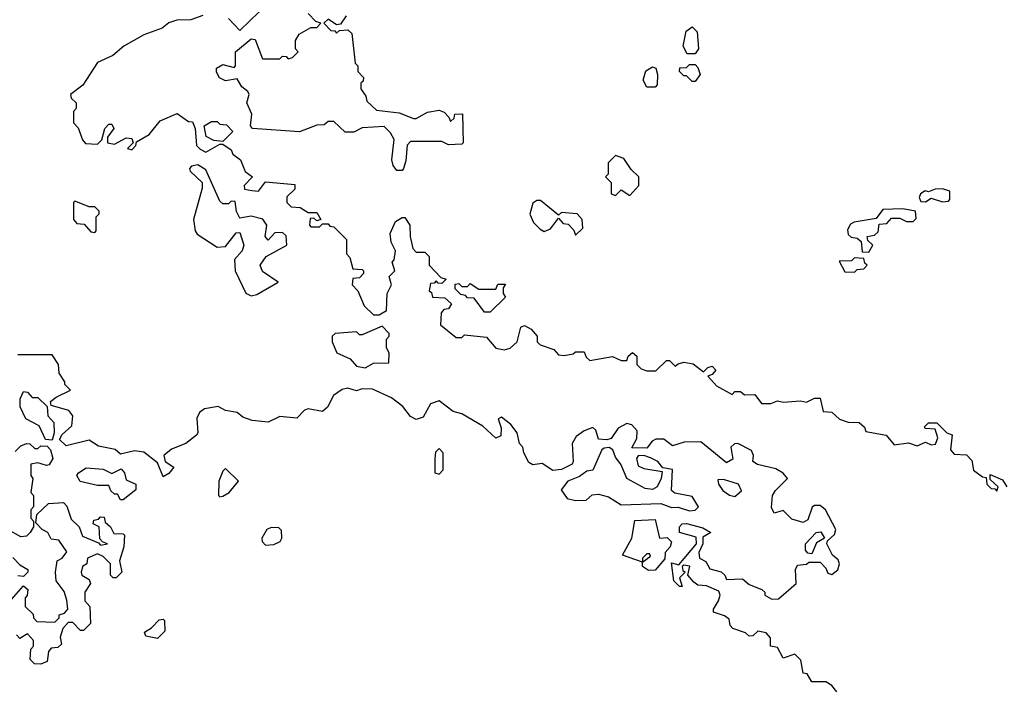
# Model space of a CAD drawing. Extents: x 2769579 to 2883812, y 684207 to 828660.
# Tile 425 of 505: x 2817401 to 2820862, y 797074 to 799418. Entities that reach past the tile are written whole.
import ezdxf

# ---------------------------------------------------------------- set-up
doc = ezdxf.new("R2010")
doc.units = 0

msp = doc.modelspace()

# ---------------------------------------------------------------- linework, layer by layer
at = {"layer": '0CON02XD'}
for points in [[(2818045, 799432.5), (2818003, 799417), (2817953.9, 799416.1), (2817925, 799406.7), (2817901.7, 799388.3), (2817837.5, 799365), (2817767.5, 799325), (2817728.3, 799291.7), (2817675, 799266.7), (2817623, 799187), (2817580, 799155), (2817581.7, 799141.7), (2817600, 799125), (2817600, 799105), (2817590, 799095), (2817590, 799055), (2817607, 799037), (2817622.5, 798995), (2817633, 798983), (2817675, 798980), (2817690, 798995), (2817700, 799035), (2817715, 799050), (2817725, 799050), (2817732.5, 799035), (2817710, 799005), (2817710, 798985), (2817735, 798980), (2817775, 799002.5), (2817795, 799000), (2817800, 798985), (2817780, 798965), (2817795, 798960), (2817810, 798975), (2817811.7, 798988.3), (2817856.4, 799013.6), (2817895, 799062.5), (2817955, 799087.5), (2817995, 799060), (2818008.3, 799058.3), (2818017.5, 799035), (2818022.5, 798975), (2818035, 798962.5), (2818055, 798952.5), (2818105, 798980), (2818115, 798980), (2818145, 798960), (2818150, 798945), (2818177.5, 798925), (2818193.9, 798883.9), (2818220, 798865), (2818190, 798835), (2818191.7, 798821.7), (2818216.7, 798816.7), (2818240, 798815), (2818265, 798847.5), (2818368.3, 798838.3), (2818368.3, 798821.7), (2818340, 798795), (2818340, 798775), (2818355, 798760), (2818387, 798757), (2818415, 798740), (2818445, 798740), (2818460, 798715), (2818445, 798710), (2818435, 798720), (2818421.7, 798718.3), (2818420, 798695), (2818425, 798690), (2818455, 798690), (2818465, 798700), (2818485, 798700), (2818491.7, 798691.7), (2818505, 798690), (2818550, 798645), (2818550, 798595), (2818561.7, 798581.7), (2818571.7, 798541.7), (2818605, 798540), (2818610, 798535), (2818610, 798525), (2818595, 798510), (2818571.7, 798508.3), (2818570, 798485), (2818590, 798465), (2818611.7, 798411.7), (2818645, 798380), (2818665, 798380), (2818690, 798395), (2818692.5, 798455), (2818707.5, 798485), (2818700, 798515), (2818720, 798535), (2818710, 798565), (2818717, 798573), (2818722.5, 798605), (2818706.7, 798635), (2818703.6, 798666.4), (2818722.3, 798707.7), (2818745, 798722.5), (2818755, 798722.5), (2818772.5, 798695), (2818773.3, 798655), (2818783, 798613), (2818795, 798600), (2818825, 798600), (2818840, 798585), (2818840, 798555), (2818881.7, 798511.7), (2818900, 798505), (2818885, 798490), (2818871.7, 798491.7), (2818865, 798500), (2818858.3, 798491.7), (2818845, 798490), (2818840, 798465), (2818848.3, 798458.3), (2818851.7, 798441.7), (2818895, 798440), (2818918.3, 798418.3), (2818908.3, 798401.7), (2818891.7, 798398.3), (2818883, 798387), (2818880, 798345), (2818935, 798300), (2818955, 798300), (2818965, 798310), (2819041.7, 798301.7), (2819075, 798262.5), (2819105, 798257.5), (2819125, 798262.5), (2819150, 798285), (2819163, 798337), (2819175, 798342.5), (2819199.3, 798329.3), (2819220, 798305), (2819220, 798285), (2819230, 798275), (2819278.3, 798258.3), (2819295, 798240), (2819315, 798237.5), (2819347, 798243), (2819355, 798250), (2819385, 798250), (2819391.7, 798231.7), (2819405, 798220), (2819485, 798233.3), (2819515, 798220), (2819535, 798220), (2819540, 798235), (2819555, 798247.5), (2819570, 798235), (2819570, 798205), (2819585, 798190), (2819605, 798183.3), (2819637, 798183), (2819675, 798220), (2819685, 798220), (2819705, 798200), (2819715, 798207.5)], [(2818548.3, 799431.7), (2818528.3, 799401.7), (2818515, 799400), (2818485, 799420), (2818470, 799405), (2818495, 799380), (2818508.3, 799378.3), (2818515, 799370), (2818525, 799380), (2818555, 799382.5), (2818568.8, 799368.8), (2818580, 799265), (2818590, 799255), (2818590, 799235), (2818610, 799215), (2818608.3, 799201.7), (2818600, 799195), (2818600, 799175), (2818618.3, 799148.3), (2818621.7, 799131.7), (2818655, 799100), (2818735, 799090), (2818785, 799070), (2818795, 799070), (2818835, 799092.5), (2818875, 799100), (2818893, 799093), (2818910, 799075), (2818915, 799060), (2818928.3, 799071.7), (2818930, 799085), (2818957, 799087), (2818960, 798985), (2818955, 798980), (2818908.3, 798978.3), (2818885, 798990), (2818775, 798990), (2818763, 798977), (2818758.3, 798921.7), (2818750, 798895), (2818745, 798887.5), (2818727, 798887), (2818713.3, 798905), (2818708.8, 798925), (2818717, 798997), (2818705, 799020), (2818681.7, 799041.7), (2818605, 799037.5), (2818575, 799022.5), (2818545, 799022.5), (2818505, 799060), (2818485, 799060), (2818471.7, 799048.3), (2818445, 799046.7), (2818385, 799023.3), (2818220, 799035), (2818212.5, 799045), (2818217.5, 799085), (2818200, 799125), (2818207.5, 799155), (2818202.5, 799165), (2818182, 799182), (2818165, 799210), (2818125, 799202.5), (2818103.6, 799213.6), (2818093, 799233), (2818093, 799247), (2818115, 799260), (2818155, 799250), (2818160, 799255), (2818160, 799305), (2818215, 799350), (2818228.3, 799348.3), (2818255, 799280), (2818315, 799280), (2818325, 799290), (2818338.3, 799288.3), (2818345, 799280), (2818360, 799285), (2818380, 799305), (2818370, 799315), (2818370, 799345), (2818383.3, 799366.7), (2818425, 799390), (2818445, 799390), (2818460, 799405), (2818441.7, 799411.7), (2818415, 799440)], [(2818242.5, 799445), (2818175, 799380), (2818135, 799422.5)], [(2819775, 799297.5), (2819747.5, 799297.5), (2819732.5, 799325), (2819743, 799377), (2819765, 799392.5), (2819782.5, 799375), (2819786.7, 799315), (2819775, 799297.5)], [(2819775, 799200), (2819765, 799200), (2819745, 799220), (2819735, 799220), (2819720, 799235), (2819721.7, 799248.3), (2819745, 799250), (2819755, 799260), (2819775, 799260), (2819785, 799250), (2819792.5, 799225), (2819775, 799200)], [(2819635, 799180), (2819605, 799180), (2819592.5, 799205), (2819601.7, 799238.3), (2819625, 799252.5), (2819637.5, 799247.5), (2819643.3, 799225), (2819641.7, 799188.3), (2819635, 799180)], [(2818115, 798990), (2818083, 798993), (2818057, 799007), (2818050, 799045), (2818075, 799060), (2818095, 799060), (2818105, 799050), (2818128.3, 799048.3), (2818150, 799025), (2818115, 798990)], [(2818215, 798446.7), (2818235, 798451.2), (2818310, 798495), (2818255, 798532.5), (2818246.7, 798555), (2818267.5, 798585), (2818340, 798625), (2818338.3, 798658.3), (2818325, 798670), (2818298.3, 798668.3), (2818275, 798642.5), (2818263.8, 798655), (2818270, 798695), (2818256.2, 798716.2), (2818215, 798726.7), (2818175, 798720), (2818163, 798743), (2818158.3, 798778.3), (2818145, 798780), (2818135, 798770), (2818115, 798770), (2818105, 798780), (2818055, 798890), (2818027, 798907), (2818005, 798902.5), (2817997.5, 798895), (2818000, 798885), (2818042.5, 798845), (2818042.5, 798825), (2818012.5, 798715), (2818017.5, 798675), (2818025, 798663.3), (2818095, 798617.5), (2818125, 798620), (2818161.7, 798668.3), (2818175, 798670), (2818188.8, 798625), (2818183.3, 798605), (2818156.7, 798575), (2818158.8, 798535), (2818196.1, 798456.1), (2818215, 798446.7)], [(2819545, 798800), (2819577.5, 798835), (2819577.5, 798865), (2819550.7, 798890.7), (2819525, 798930), (2819495, 798940), (2819470, 798915), (2819470, 798875), (2819460, 798865), (2819480, 798845), (2819480, 798805), (2819495, 798800), (2819515, 798820), (2819545, 798800)], [(2820645, 798777.5), (2820665, 798780), (2820670, 798785), (2820670, 798815), (2820645, 798822.5), (2820618.3, 798821.7), (2820595, 798812.5), (2820583.6, 798816.4), (2820567.5, 798805), (2820563, 798793), (2820568.3, 798778.3), (2820585, 798777.5), (2820605, 798790), (2820645, 798777.5)], [(2817665, 798670), (2817670, 798675), (2817670, 798725), (2817680, 798735), (2817680, 798745), (2817665, 798760), (2817645, 798760), (2817595, 798780), (2817590, 798775), (2817590, 798715), (2817601.7, 798701.7), (2817628.3, 798698.3), (2817651.7, 798671.7), (2817665, 798670)], [(2819355, 798660), (2819380, 798685), (2819377.5, 798715), (2819360, 798735), (2819305, 798740), (2819295, 798730), (2819231.7, 798781.7), (2819218.3, 798781.7), (2819205, 798772.5), (2819193.6, 798733.6), (2819207.5, 798705), (2819230.7, 798680.7), (2819245, 798672.5), (2819267, 798683), (2819295, 798720), (2819311.7, 798701.7), (2819328.3, 798698.3), (2819348.3, 798678.3), (2819355, 798660)], [(2820385, 798600), (2820400, 798625), (2820381.7, 798641.7), (2820380, 798655), (2820405, 798660), (2820418.3, 798671.7), (2820421.7, 798698.3), (2820448.3, 798701.7), (2820465, 798720), (2820495, 798720), (2820518.3, 798708.3), (2820541.7, 798708.3), (2820551.7, 798718.3), (2820550, 798745), (2820505, 798752.5), (2820435, 798750), (2820411.7, 798718.3), (2820333.6, 798706.4), (2820320.7, 798699.3), (2820310.7, 798679.3), (2820313, 798663), (2820323, 798653), (2820345, 798650), (2820358.3, 798638.3), (2820361.7, 798601.7), (2820385, 798600)], [(2820335, 798530), (2820345, 798540), (2820368.3, 798541.7), (2820380, 798555), (2820371.7, 798561.7), (2820368.3, 798578.3), (2820335, 798580), (2820325, 798570), (2820281.7, 798568.3), (2820301.7, 798531.7), (2820335, 798530)], [(2819055, 798390), (2819035, 798390), (2818998.3, 798438.3), (2818975, 798440), (2818968.3, 798448.3), (2818951.7, 798451.7), (2818931.7, 798471.7), (2818931.7, 798488.3), (2818945, 798490), (2818955, 798480), (2818975, 798480), (2818985, 798490), (2819015, 798470), (2819075, 798470), (2819081.7, 798488.3), (2819108.3, 798488.3), (2819100, 798475), (2819100, 798455), (2819108.3, 798441.7), (2819055, 798390)], [(2818615, 798193.8), (2818645, 798210), (2818698.3, 798211.7), (2818700, 798245), (2818690, 798265), (2818690, 798295), (2818700, 798305), (2818700, 798315), (2818675, 798340), (2818605, 798310), (2818595, 798310), (2818585, 798320), (2818510, 798315), (2818500, 798305), (2818500, 798285), (2818516.2, 798246.2), (2818562.5, 798225), (2818585, 798200), (2818615, 798193.8)], [(2820272.5, 797055), (2820255, 797077.5), (2820235, 797090), (2820185, 797090), (2820168.3, 797118.3), (2820155, 797120), (2820146.4, 797166.4), (2820125, 797187.5), (2820085, 797172.5), (2820065, 797210), (2820040, 797215), (2820040, 797245), (2820025, 797262.5), (2819995, 797267.5), (2819978.3, 797251.7), (2819965, 797250), (2819951.7, 797261.7), (2819907, 797277), (2819898.3, 797288.3), (2819895, 797310), (2819878.3, 797321.7), (2819840, 797335), (2819840, 797345), (2819857.5, 797375), (2819862.5, 797395), (2819858.3, 797408.3), (2819815, 797427.5), (2819785, 797430), (2819770.7, 797440.7), (2819750, 797465), (2819756.7, 797496.7), (2819735, 797500), (2819730, 797495), (2819731.7, 797481.7), (2819740, 797475), (2819720, 797455), (2819730, 797425), (2819720, 797425), (2819700, 797445), (2819691.7, 797508.3), (2819718.3, 797501.7), (2819780, 797575), (2819778.3, 797598.3), (2819720, 797615), (2819720, 797635), (2819730, 797645), (2819745, 797646.7), (2819801.7, 797631.7), (2819830, 797615), (2819801.7, 797598.3), (2819802.5, 797575), (2819787.5, 797545), (2819790, 797525), (2819813, 797513), (2819827, 797487), (2819867, 797477), (2819880, 797465), (2819885, 797450), (2819941.7, 797451.7), (2819965, 797432.5), (2820010, 797415), (2820020, 797405), (2820020, 797395), (2820045, 797380), (2820068.3, 797381.7), (2820130, 797435), (2820127.5, 797485), (2820135, 797500), (2820167, 797503), (2820175, 797510), (2820215, 797510), (2820235, 797490), (2820241.7, 797471.7), (2820255, 797467.5), (2820276.1, 797483.9), (2820282.5, 797505), (2820278.3, 797518.3), (2820257.5, 797535), (2820237.5, 797575), (2820240, 797585), (2820265, 797607.5), (2820270, 797625), (2820233.3, 797695), (2820215, 797710), (2820195, 797710), (2820186.4, 797703.6), (2820170.7, 797659.3), (2820155, 797650), (2820115, 797661.2), (2820085, 797692.5), (2820052.5, 797682.5), (2820043.3, 797703.3), (2820047.5, 797745), (2820057, 797763), (2820100, 797805), (2820083.9, 797823.9), (2820059.1, 797839.1), (2819994.2, 797854.2), (2819977.5, 797865), (2819980, 797885), (2819973, 797903), (2819925, 797927.5), (2819913, 797927), (2819900, 797915), (2819907, 797873), (2819885, 797860), (2819795, 797933.8), (2819737, 797933), (2819695, 797920), (2819665, 797942.5), (2819637, 797943), (2819623.6, 797936.4), (2819605, 797911.2), (2819552.5, 797912.5), (2819570, 797945), (2819571.7, 797971.7), (2819553, 797993), (2819535, 797997.5), (2819505, 797981.2), (2819480, 797945), (2819465, 797941.2), (2819435, 797942.5), (2819426.2, 797975), (2819415, 797983.8), (2819385, 797972.5), (2819357.3, 797952.7), (2819342.7, 797927.3), (2819346.7, 797865), (2819342.5, 797855), (2819305, 797836.7), (2819275, 797832.5), (2819237, 797857), (2819205, 797852.5), (2819190.7, 797860.7), (2819172.5, 797895), (2819170, 797915), (2819158.3, 797928.3), (2819150, 797965), (2819127.5, 797995), (2819095, 798020), (2819082.5, 798015), (2819093, 797983), (2819092.5, 797955), (2819075, 797946.7), (2819028.8, 797988.8), (2818955, 798032.5), (2818925, 798040), (2818875, 798077.5), (2818845, 798067.5), (2818819.3, 798020.7), (2818795, 798012.5), (2818775, 798022.5), (2818747.7, 798057.7), (2818708.3, 798088.3), (2818641.7, 798118.3), (2818605, 798120), (2818585, 798113.3), (2818555, 798122.5), (2818535, 798117.5), (2818503.6, 798096.4), (2818482.5, 798055), (2818465, 798040), (2818415, 798050), (2818402.5, 798045), (2818375, 798016.7), (2818315, 798022.5), (2818275, 798003.3), (2818218.3, 798008.3), (2818185, 798020), (2818165, 798036.7), (2818125, 798043.3), (2818098.3, 798058.3), (2818050.5, 798049.5), (2818033.6, 798036.4), (2818023.6, 798016.4), (2818027.5, 797965), (2818023, 797957), (2817985, 797927.5), (2817935, 797907.5), (2817907.5, 797885), (2817912.5, 797865), (2817942.5, 797845), (2817925, 797822.5), (2817905, 797810), (2817885, 797860), (2817837, 797897), (2817805, 797902.5), (2817755, 797890), (2817737, 797907), (2817678.3, 797918.3), (2817645, 797940), (2817565, 797920), (2817541.7, 797941.7), (2817550.7, 797959.3), (2817585, 797990), (2817587.5, 798025), (2817573.6, 798043.6), (2817511.7, 798061.7), (2817510, 798075), (2817529.3, 798090.7), (2817580, 798115), (2817560, 798135), (2817560, 798145), (2817540, 798175), (2817537.5, 798205), (2817515, 798240), (2817395, 798240)], [(2819715, 798207.5), (2819735, 798213.3), (2819768, 798208), (2819805, 798180), (2819820, 798195), (2819835, 798200), (2819847.5, 798185), (2819835, 798170), (2819820, 798165), (2819850.7, 798130.7), (2819905, 798100), (2819915, 798110), (2819935, 798110), (2819948.3, 798098.3), (2819985, 798100), (2820008.3, 798068.3), (2820041.7, 798068.3), (2820065, 798077.5), (2820085, 798072.5), (2820145, 798077.5), (2820166.7, 798073.3), (2820195, 798087.5), (2820215, 798087.5), (2820225, 798040), (2820255, 798037.5), (2820283, 798013), (2820313, 798003), (2820351.7, 798001.7), (2820370, 797985), (2820375, 797970), (2820447, 797957), (2820475, 797922.5), (2820525, 797930), (2820555, 797920), (2820585, 797932.5), (2820605, 797922.5), (2820620, 797925), (2820627.5, 797947.5), (2820618.3, 797978.3), (2820585, 797980), (2820580, 797985), (2820595, 798000), (2820625, 798000), (2820660, 797965), (2820678.3, 797958.3), (2820672.5, 797905), (2820685, 797890), (2820728.3, 797888.3), (2820747.5, 797867.5), (2820753.9, 797833.9), (2820785, 797810), (2820798.3, 797808.3), (2820800, 797785), (2820815, 797770), (2820828.3, 797768.3), (2820835, 797760), (2820840, 797775), (2820811.7, 797801.7), (2820811.7, 797818.3), (2820855, 797800), (2820870, 797775)], [(2817515, 797940), (2817491.7, 797941.7), (2817469.3, 797989.3), (2817422.5, 798015), (2817403, 798057), (2817402.5, 798085), (2817415, 798110), (2817428.3, 798108.3), (2817445, 798090), (2817465, 798090), (2817498.3, 798058.3), (2817500, 798025), (2817521.7, 798001.7), (2817522.5, 797965), (2817515, 797940)], [(2817385, 797900), (2817405, 797920), (2817425, 797927.5), (2817437, 797927), (2817455, 797910), (2817465, 797910), (2817475, 797920), (2817498.3, 797918.3), (2817510, 797905), (2817517.5, 797875), (2817505, 797852.5), (2817495, 797850), (2817465, 797860), (2817440, 797855), (2817440, 797815), (2817447.5, 797805), (2817440, 797755), (2817450, 797745), (2817450, 797705), (2817440, 797695), (2817440, 797665), (2817450, 797655), (2817450, 797635), (2817437.5, 797615), (2817425, 797602.5), (2817405, 797600), (2817360, 797625)], [(2818875, 797820), (2818890, 797835), (2818890, 797895), (2818875, 797910), (2818863, 797897), (2818860, 797875), (2818860, 797825), (2818875, 797820)], [(2819755, 797691.2), (2819775, 797693.3), (2819786.7, 797705), (2819765, 797741.2), (2819703.6, 797753.6), (2819692, 797762), (2819695, 797836), (2819661.7, 797841.7), (2819643.8, 797865), (2819617.8, 797877.8), (2819595, 797885.6), (2819575, 797883.8), (2819569.2, 797875), (2819575, 797848.8), (2819595, 797840), (2819659.3, 797829.3), (2819656, 797805), (2819642, 797775), (2819625, 797765.8), (2819599.7, 797769.7), (2819534.6, 797804.6), (2819515, 797853.3), (2819495, 797880), (2819485.4, 797905.4), (2819473.4, 797913.4), (2819455, 797911.9), (2819447.1, 797905), (2819415.9, 797834.1), (2819395, 797830), (2819368.3, 797811.7), (2819327.5, 797795), (2819303.8, 797765), (2819325, 797733.8), (2819355, 797727.5), (2819391.7, 797728.3), (2819413, 797747), (2819435, 797750), (2819470.3, 797740.3), (2819515, 797712), (2819655, 797716.7), (2819692.3, 797702.3), (2819715, 797703.8), (2819755, 797691.2)], [(2817765, 797730), (2817755, 797730), (2817745, 797750), (2817735, 797750), (2817721.7, 797761.7), (2817715, 797780), (2817675, 797780), (2817613.9, 797793.9), (2817602.5, 797815), (2817607.5, 797825), (2817635, 797842.5), (2817695, 797837.5), (2817725, 797822.5), (2817758.3, 797838.3), (2817770, 797825), (2817775, 797800), (2817810, 797785), (2817810, 797765), (2817765, 797730)], [(2818105, 797740), (2818115, 797742.5), (2818137.5, 797755), (2818170, 797795), (2818125, 797840), (2818115, 797830), (2818101.2, 797795), (2818100, 797745), (2818105, 797740)], [(2819915, 797741.2), (2819938.6, 797761.4), (2819928, 797785), (2819875, 797801.2), (2819855, 797800), (2819856.7, 797785), (2819873, 797763), (2819895.8, 797745.8), (2819915, 797741.2)], [(2817371.7, 797378.3), (2817415, 797427.5), (2817430, 797415), (2817427, 797393), (2817420, 797385), (2817420, 797355), (2817448.3, 797328.3), (2817450, 797315), (2817461.7, 797301.7), (2817525, 797300), (2817540, 797315), (2817540, 797325), (2817558.3, 797331.7), (2817570, 797345), (2817567, 797377), (2817557, 797407), (2817530, 797445), (2817527.5, 797475), (2817532.5, 797515), (2817550, 797525), (2817567, 797547), (2817538.3, 797588.3), (2817511.7, 797591.7), (2817500, 797615), (2817480, 797625), (2817458.3, 797648.3), (2817461.7, 797678.3), (2817503, 797717), (2817555, 797720), (2817567, 797707), (2817581.7, 797661.7), (2817610, 797635), (2817621.7, 797601.7), (2817678.3, 797578.3), (2817685, 797570), (2817710, 797575), (2817691.7, 797581.7), (2817682.5, 797592.5), (2817680, 797635), (2817660, 797645), (2817661.7, 797658.3), (2817678.3, 797661.7), (2817685, 797670), (2817698.3, 797668.3), (2817701.7, 797651.7), (2817720, 797635), (2817731.7, 797611.7), (2817765, 797610), (2817770, 797605), (2817767.5, 797565), (2817752.5, 797515), (2817760, 797475), (2817740, 797455), (2817730, 797455)], [(2818265, 797570), (2818295, 797572.5), (2818316.4, 797583.6), (2818322.5, 797595), (2818321.7, 797621.7), (2818311.7, 797631.7), (2818285, 797632.5), (2818270, 797625), (2818252.5, 797595), (2818253, 797583), (2818265, 797570)], [(2819610.7, 797480.7), (2819590, 797495), (2819590, 797510), (2819618.3, 797531.7), (2819615, 797540), (2819605, 797540), (2819590, 797525), (2819590, 797510), (2819520, 797535), (2819552.5, 797595), (2819563, 797657), (2819635, 797660), (2819650, 797595), (2819677, 797597), (2819691.7, 797581.7), (2819687.5, 797565), (2819670, 797545), (2819668.3, 797521.7), (2819635, 797482.5), (2819610.7, 797480.7)], [(2820185, 797540), (2820171.7, 797541.7), (2820163, 797553), (2820162.5, 797575), (2820200, 797615), (2820217, 797617), (2820230, 797595), (2820201.7, 797578.3), (2820185, 797540)], [(2817377, 797527), (2817401.7, 797501.7), (2817430, 797485), (2817430, 797475), (2817415, 797460), (2817395, 797462.5)], [(2817730, 797455), (2817720, 797465), (2817720, 797505), (2817695, 797530), (2817675, 797540), (2817640, 797525), (2817637.5, 797505), (2817622.5, 797495), (2817617.5, 797475), (2817620, 797465), (2817645, 797450), (2817650, 797435), (2817630, 797405), (2817630, 797375), (2817647.5, 797355), (2817650, 797295), (2817625, 797270), (2817615, 797270), (2817588.3, 797298.3), (2817571.7, 797298.3), (2817553, 797277), (2817543, 797247), (2817548.3, 797221.7), (2817535, 797210), (2817511.7, 797208.3), (2817503, 797197), (2817498.3, 797161.7), (2817475, 797152.5), (2817453, 797153), (2817438.3, 797168.3), (2817440, 797205), (2817450, 797215), (2817450, 797235), (2817428.3, 797258.3), (2817401.7, 797241.7), (2817390, 797255)], [(2817885, 797242.5), (2817845, 797250), (2817840, 797265), (2817865, 797280), (2817891.7, 797308.3), (2817905, 797310), (2817910, 797305), (2817911.7, 797268.3), (2817885, 797242.5)]]:
    msp.add_lwpolyline(points, dxfattribs=at)

doc.saveas('drawing.dxf')
